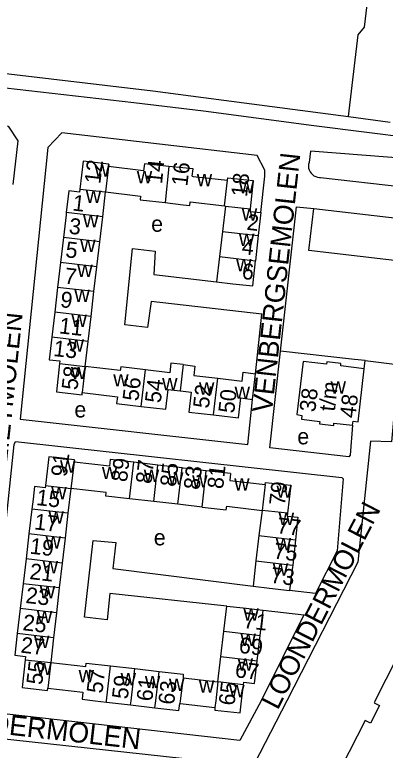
# Model space of a CAD drawing. Extents: x 159902 to 161769, y 383692 to 384875.
# Drawn here: x 161457.8 to 161550.6, y 384487.6 to 384671.8 of the extents above; entities that cross this region are included whole.
import ezdxf

# ---------------------------------------------------------------- set-up
doc = ezdxf.new("R2010")
doc.units = 0
for name, color, linetype in [('BLT_Basislijn', 7, 'Continuous'), ('BLT_Bebouwing', 7, 'Continuous'), ('BLT_Centroide', 7, 'Continuous'), ('BLT_Huisnummer', 7, 'Continuous'), ('BLT_Huisnummer_ tussenligend', 7, 'Continuous'), ('BLT_Huisnummer_reeks', 7, 'Continuous'), ('BLT_Onderverdeling_panden', 7, 'Continuous'), ('BLT_Straatnaam', 7, 'Continuous')]:
    doc.layers.add(name, color=color, linetype=linetype)

msp = doc.modelspace()

# ---------------------------------------------------------------- linework, layer by layer
at = {"layer": 'BLT_Basislijn'}
for p, q in [((161505.12, 384651.1), (161541.46, 384646.31)), ((161505.07, 384647.77), (161532.75, 384644.08)), ((161541.46, 384646.31), (161551.89, 384644.93)), ((161531.91, 384637.69), (161531.53, 384634.83)), ((161534.41, 384631.06), (161605.46, 384622.86)), ((161545.36, 384583.16), (161545.56, 384585.18))]:
    msp.add_line(p, q, dxfattribs=at)
for points in [[(161541.46, 384646.31), (161543.88, 384666.77), (161545.4, 384668.68), (161547.18, 384683.52), (161547.86, 384685.23), (161549.17, 384686.54), (161550.74, 384687.5), (161552.57, 384687.8), (161556.63, 384687.87)], [(161378.4, 384666.24), (161492.41, 384652.74), (161505.12, 384651.1)], [(161378.43, 384662.29), (161382.33, 384661.83), (161487.69, 384649.84), (161505.07, 384647.77)], [(161452.44, 384587.08), (161450.74, 384571.61), (161392.09, 384578.21), (161395.72, 384609.58), (161426.94, 384605.95), (161426.83, 384599.24), (161432.35, 384598.63), (161432.51, 384598.86), (161434.09, 384614.51), (161434.13, 384618.07), (161428.99, 384618.54), (161428.18, 384612.28), (161427.85, 384612.18), (161407.35, 384614.43), (161398.67, 384615.43), (161396.46, 384615.56), (161400.39, 384648.31), (161401.82, 384649.52), (161404.82, 384649.4), (161456.15, 384643.87), (161458.56, 384640.2), (161457.36, 384629.32)], [(161532.75, 384644.08), (161569.91, 384639.42), (161586.14, 384637.39), (161597.71, 384634.13), (161606.85, 384629.46), (161613.19, 384625.16), (161627.22, 384614.22), (161640.03, 384605.02), (161643.27, 384603.66)], [(161519.45, 384622.27), (161520.48, 384631.43), (161520.47, 384632.89), (161518.58, 384636.59), (161469.62, 384642.2), (161466.09, 384638.6), (161459.21, 384570.54), (161516.19, 384564.17), (161517.39, 384575.49)], [(161576, 384633.44), (161552.3, 384636.04), (161531.91, 384637.69)], [(161531.53, 384634.83), (161531.42, 384634.36), (161531.39, 384633.88), (161531.44, 384633.41), (161531.57, 384632.94), (161531.78, 384632.51), (161532.05, 384632.11), (161532.38, 384631.77), (161532.77, 384631.49), (161533.2, 384631.27), (161533.66, 384631.13), (161534.14, 384631.06), (161534.41, 384631.06)], [(161524.42, 384587.59), (161528.39, 384623.71), (161532.71, 384623.29)], [(161518.14, 384581.92), (161519.73, 384596.82), (161491.96, 384599.97), (161491.1, 384593.48), (161485.37, 384594.18), (161487.31, 384613.25), (161493.01, 384612.59), (161492.64, 384606.76), (161508.37, 384604.89)], [(161542.43, 384569.01), (161541.83, 384561.47), (161541.51, 384561.09), (161521.75, 384563.33), (161524.42, 384587.59)], [(161545.56, 384585.18), (161542.9, 384585.49), (161524.42, 384587.59)], [(161545.56, 384585.18), (161553.65, 384584.24), (161553.74, 384582.45), (161552.17, 384564.81), (161546.9, 384565.02), (161543.76, 384534.71), (161525.94, 384500)], [(161450.91, 384500), (161457.7, 384564.22), (161458.02, 384564.94), (161539.79, 384555.89), (161540.05, 384555.59), (161538.61, 384537.56), (161533.16, 384526.88), (161526.61, 384527.62)], [(161510.92, 384523.73), (161481.65, 384526.9), (161481.01, 384520.26), (161475.29, 384520.93), (161477.45, 384540.17), (161483.18, 384539.62), (161482.43, 384533.12), (161517.51, 384528.68)], [(161520.01, 384522.68), (161530.2, 384521.52), (161519.51, 384500)], [(161519.51, 384500), (161514.24, 384490.03), (161450.62, 384497.21)], [(161525.94, 384500), (161517.81, 384484.14), (161517.49, 384483.72), (161516.15, 384483.76)], [(161509.61, 384484.47), (161452.16, 384490.71), (161444.37, 384424.47), (161517, 384416.3)]]:
    msp.add_lwpolyline(points, dxfattribs=at)
at = {"layer": 'BLT_Bebouwing'}
for p, q in [((161490.09, 384632.74), (161481.3, 384633.8)), ((161502.52, 384633.23), (161496.41, 384633.84)), ((161502.3, 384631.36), (161502.52, 384633.23)), ((161502.3, 384631.36), (161502.5, 384631.34)), ((161502.5, 384631.34), (161511.09, 384630.41)), ((161479.86, 384621.19), (161480.53, 384627.43)), ((161480.53, 384627.43), (161489.33, 384626.41)), ((161501.75, 384624.93), (161510.34, 384623.93)), ((161510.34, 384623.93), (161510.59, 384623.9)), ((161510.59, 384623.9), (161509.85, 384617.56)), ((161519.45, 384622.27), (161518.83, 384616.51)), ((161479.13, 384614.95), (161479.86, 384621.19)), ((161509.85, 384617.56), (161509.11, 384611.23)), ((161470.01, 384616.02), (161469.29, 384609.78)), ((161478.4, 384608.71), (161479.13, 384614.95)), ((161518.83, 384616.51), (161518.14, 384610.17)), ((161509.11, 384611.23), (161508.37, 384604.89)), ((161469.29, 384609.78), (161468.56, 384603.54)), ((161477.67, 384602.47), (161478.4, 384608.71)), ((161468.56, 384603.54), (161467.84, 384597.29)), ((161476.94, 384596.23), (161477.67, 384602.47)), ((161467.84, 384597.29), (161467.12, 384591.05)), ((161476.21, 384589.99), (161476.94, 384596.23)), ((161475.48, 384583.75), (161476.21, 384589.99)), ((161484.26, 384582.72), (161475.48, 384583.75)), ((161517.39, 384575.49), (161518.14, 384581.92)), ((161474.74, 384577.2), (161483.52, 384576.13)), ((161481.52, 384558.73), (161472.69, 384559.76)), ((161493.69, 384559.02), (161487.64, 384559.73)), ((161499.75, 384558.32), (161493.69, 384559.02)), ((161511.89, 384556.88), (161505.8, 384557.6)), ((161511.89, 384556.88), (161511.71, 384555.14)), ((161511.71, 384555.14), (161520.51, 384554.13)), ((161471.85, 384553.2), (161471.14, 384546.97)), ((161480.76, 384552.18), (161471.85, 384553.2)), ((161492.65, 384549.9), (161486.59, 384550.6)), ((161498.7, 384549.21), (161492.65, 384549.9)), ((161510.98, 384548.7), (161519.77, 384547.69)), ((161462.12, 384548.01), (161461.38, 384541.77)), ((161471.14, 384546.97), (161470.42, 384540.73)), ((161519.77, 384547.69), (161518.97, 384541.36)), ((161461.38, 384541.77), (161460.65, 384535.54)), ((161518.97, 384541.36), (161518.24, 384535.02)), ((161470.42, 384540.73), (161469.7, 384534.49)), ((161528.15, 384540.3), (161527.46, 384533.96)), ((161460.65, 384535.54), (161459.92, 384529.3)), ((161469.7, 384534.49), (161468.98, 384528.26)), ((161518.24, 384535.02), (161517.51, 384528.68)), ((161459.92, 384529.3), (161459.19, 384523.07)), ((161468.98, 384528.26), (161468.27, 384522.02)), ((161459.19, 384523.07), (161458.46, 384516.83)), ((161510.19, 384517.41), (161510.92, 384523.73)), ((161519.28, 384516.36), (161520.01, 384522.68)), ((161468.27, 384522.02), (161467.55, 384515.79)), ((161509.46, 384511.08), (161510.19, 384517.41)), ((161467.55, 384515.79), (161466.84, 384509.55)), ((161518.54, 384510.04), (161519.28, 384516.36)), ((161508.72, 384504.76), (161509.46, 384511.08)), ((161466.84, 384509.55), (161475.65, 384508.54)), ((161481.83, 384508.75), (161487.9, 384508.05)), ((161487.9, 384508.05), (161493.98, 384507.36)), ((161500, 384505.77), (161508.72, 384504.76)), ((161466.11, 384503.15), (161474.91, 384502.11)), ((161514.66, 384500), (161515.12, 384504.02)), ((161477.99, 384500), (161480.77, 384499.68)), ((161480.77, 384499.68), (161486.85, 384498.97)), ((161486.85, 384498.97), (161492.92, 384498.26))]:
    msp.add_line(p, q, dxfattribs=at)
for points in [[(161481.3, 384633.8), (161481.38, 384634.37), (161474.96, 384635.12), (161474.15, 384628.17)], [(161496.41, 384633.84), (161490.3, 384634.46), (161490.09, 384632.74)], [(161511.09, 384630.41), (161511.16, 384631.01), (161517.57, 384630.32), (161516.8, 384623.18)], [(161474.15, 384628.17), (161474.06, 384627.39), (161471.37, 384627.68), (161470.73, 384622.26)], [(161489.33, 384626.41), (161489.26, 384625.49), (161495.5, 384624.76)], [(161495.5, 384624.76), (161500, 384624.23), (161501.65, 384624.04), (161501.75, 384624.93)], [(161470.73, 384622.26), (161470.67, 384621.7), (161470.01, 384616.02)], [(161516.8, 384623.18), (161516.73, 384622.57), (161519.45, 384622.27)], [(161570.14, 384540.13), (161570.44, 384542.8), (161568.95, 384542.97), (161576.46, 384607.55), (161531.49, 384612.79), (161532.71, 384623.29)], [(161532.71, 384623.29), (161578.12, 384617.99), (161577.56, 384613.32), (161580.89, 384612.9), (161580.95, 384613.39), (161584.31, 384613.02), (161584.23, 384612.5), (161587.56, 384612.11), (161587.38, 384610.33), (161594.17, 384609.51), (161593.79, 384605.96), (161595.3, 384605.81), (161587.75, 384540.83), (161586.26, 384541), (161585.63, 384535.56)], [(161508.37, 384604.89), (161512.49, 384604.44), (161517.46, 384603.91), (161518.14, 384610.17)], [(161467.12, 384591.05), (161466.46, 384585.41), (161469.12, 384585.12), (161469.05, 384584.46)], [(161469.05, 384584.46), (161468.26, 384577.36), (161474.69, 384576.61), (161474.74, 384577.2)], [(161490.56, 384582.89), (161484.36, 384583.61), (161484.26, 384582.72)], [(161500, 384584.18), (161496.92, 384584.55), (161496.64, 384582.17), (161490.56, 384582.89)], [(161500, 384584.18), (161502.93, 384583.84), (161502.66, 384581.47), (161508.72, 384580.76)], [(161545.36, 384583.16), (161539.47, 384583.85), (161539.54, 384584.45), (161535.98, 384584.86), (161535.91, 384584.27), (161530.05, 384584.95), (161528.49, 384571.7), (161529.72, 384571.48), (161529.64, 384570.49), (161534.24, 384569.92), (161534.18, 384569.34), (161537.75, 384568.94), (161537.78, 384569.5), (161542.43, 384569.01)], [(161508.72, 384580.76), (161514.81, 384580.04), (161515.05, 384582.28), (161518.14, 384581.92)], [(161542.43, 384569.01), (161542.57, 384570.01), (161543.83, 384569.86), (161545.36, 384583.16)], [(161489.48, 384573.72), (161495.65, 384572.99), (161496.23, 384577.96), (161499.23, 384577.61)], [(161483.52, 384576.13), (161483.32, 384574.44), (161489.48, 384573.72)], [(161499.23, 384577.61), (161500, 384577.52), (161502.04, 384577.28), (161501.46, 384572.32), (161507.64, 384571.6)], [(161507.64, 384571.6), (161513.83, 384570.87), (161514.43, 384575.83), (161517.39, 384575.49)], [(161472.69, 384559.76), (161472.76, 384560.33), (161466.36, 384561.08), (161465.54, 384553.93)], [(161487.64, 384559.73), (161481.72, 384560.43), (161481.52, 384558.73)], [(161505.8, 384557.6), (161500, 384558.29), (161499.75, 384558.32)], [(161465.54, 384553.93), (161465.47, 384553.33), (161462.78, 384553.66), (161462.41, 384550.52), (161462.12, 384548.01)], [(161520.51, 384554.13), (161520.59, 384554.7), (161526.98, 384553.97), (161526.18, 384546.96)], [(161486.59, 384550.6), (161480.66, 384551.28), (161480.76, 384552.18)], [(161504.75, 384548.51), (161500, 384549.06), (161498.7, 384549.21)], [(161504.75, 384548.51), (161510.8, 384547.82), (161510.98, 384548.7)], [(161526.18, 384546.96), (161526.1, 384546.24), (161528.77, 384545.98), (161528.15, 384540.3)], [(161548.08, 384500), (161567.62, 384538.45), (161568.98, 384537.77), (161570.14, 384540.13)], [(161527.46, 384533.96), (161527.41, 384533.49), (161526.61, 384527.62)], [(161517.51, 384528.68), (161521.65, 384528.2), (161526.61, 384527.62)], [(161510.92, 384523.73), (161515.04, 384523.26), (161520.01, 384522.68)], [(161458.46, 384516.83), (161457.82, 384511.39), (161460.52, 384511.07), (161460.43, 384510.27)], [(161460.43, 384510.27), (161459.65, 384503.29), (161466.06, 384502.54), (161466.11, 384503.15)], [(161515.12, 384504.02), (161515.2, 384504.68), (161517.89, 384504.36), (161518.54, 384510.04)], [(161475.65, 384508.54), (161475.75, 384509.45), (161481.83, 384508.75)], [(161493.98, 384507.36), (161499.99, 384506.66), (161500, 384505.77)], [(161474.91, 384502.11), (161474.7, 384500.38), (161477.99, 384500)], [(161492.92, 384498.26), (161498.96, 384497.55), (161499.16, 384499.3)], [(161499.16, 384499.3), (161500, 384499.2), (161507.97, 384498.27)], [(161507.97, 384498.27), (161507.91, 384497.68), (161514.31, 384496.94), (161514.66, 384500)], [(161548.08, 384500), (161547.84, 384499.52), (161549.17, 384498.83), (161546.92, 384494.36), (161545.57, 384495.04), (161525.75, 384456.15), (161542.65, 384447.57)]]:
    msp.add_lwpolyline(points, dxfattribs=at)
at = {"layer": 'BLT_Onderverdeling_panden'}
for p, q in [((161481.3, 384633.8), (161480.53, 384627.43)), ((161496.41, 384633.84), (161495.5, 384624.76)), ((161510.34, 384623.93), (161511.09, 384630.41)), ((161474.15, 384628.17), (161480.53, 384627.43)), ((161479.86, 384621.19), (161470.73, 384622.26)), ((161510.59, 384623.9), (161516.8, 384623.18)), ((161509.85, 384617.56), (161518.83, 384616.51)), ((161479.13, 384614.95), (161470.01, 384616.02)), ((161509.11, 384611.23), (161518.14, 384610.17)), ((161478.4, 384608.71), (161469.29, 384609.78)), ((161477.67, 384602.47), (161468.56, 384603.54)), ((161476.94, 384596.23), (161467.84, 384597.29)), ((161476.21, 384589.99), (161467.12, 384591.05)), ((161469.05, 384584.46), (161475.48, 384583.75)), ((161475.48, 384583.75), (161474.74, 384577.2)), ((161500, 384584.18), (161499.23, 384577.61)), ((161489.48, 384573.72), (161490.56, 384582.89)), ((161507.64, 384571.6), (161508.72, 384580.76)), ((161472.69, 384559.76), (161471.85, 384553.2)), ((161486.59, 384550.6), (161487.64, 384559.73)), ((161492.65, 384549.9), (161493.69, 384559.02)), ((161498.7, 384549.21), (161499.75, 384558.32)), ((161504.75, 384548.51), (161505.8, 384557.6)), ((161465.54, 384553.93), (161471.85, 384553.2)), ((161520.51, 384554.13), (161519.77, 384547.69)), ((161471.14, 384546.97), (161462.12, 384548.01)), ((161526.18, 384546.96), (161519.77, 384547.69)), ((161470.42, 384540.73), (161461.38, 384541.77)), ((161518.97, 384541.36), (161528.15, 384540.3)), ((161469.7, 384534.49), (161460.65, 384535.54)), ((161518.24, 384535.02), (161527.46, 384533.96)), ((161468.98, 384528.26), (161459.92, 384529.3)), ((161468.27, 384522.02), (161459.19, 384523.07)), ((161510.19, 384517.41), (161519.28, 384516.36)), ((161467.55, 384515.79), (161458.46, 384516.83)), ((161460.43, 384510.27), (161466.84, 384509.55)), ((161509.46, 384511.08), (161518.54, 384510.04)), ((161466.84, 384509.55), (161466.11, 384503.15)), ((161480.81, 384500), (161481.83, 384508.75)), ((161486.97, 384500), (161487.9, 384508.05)), ((161493.12, 384500), (161493.98, 384507.36)), ((161500, 384505.77), (161499.24, 384500)), ((161508.72, 384504.76), (161508.17, 384500)), ((161515.12, 384504.02), (161508.72, 384504.76)), ((161480.77, 384499.68), (161480.81, 384500)), ((161486.85, 384498.97), (161486.97, 384500)), ((161492.92, 384498.26), (161493.12, 384500)), ((161499.24, 384500), (161499.16, 384499.3)), ((161508.17, 384500), (161507.97, 384498.27))]:
    msp.add_line(p, q, dxfattribs=at)

# ---------------------------------------------------------------- texts
at = {"layer": 'BLT_Centroide'}
for s, p in [('w', (161477.77, 384631.27)), ('w', (161488.39, 384629.59)), ('w', (161503.41, 384628.88)), ('w', (161513.95, 384627.11)), ('w', (161475.62, 384624.69)), ('w', (161514.69, 384620.22)), ('w', (161474.94, 384618.59)), ('e', (161492, 384617.46)), ('w', (161513.98, 384613.88)), ('w', (161474.21, 384612.38)), ('w', (161473.48, 384606.12)), ('w', (161513.27, 384607.56)), ('w', (161472.76, 384599.88)), ('w', (161472.03, 384593.62)), ('w', (161471.3, 384587.41)), ('w', (161471.88, 384580.55)), ('w', (161482.49, 384578.72)), ('w', (161494.73, 384577.75)), ('w', (161503.97, 384576.67)), ('w', (161536.92, 384576.89)), ('w', (161512.89, 384575.62)), ('e', (161472.76, 384570.95)), ('e', (161528.6, 384564.22)), ('w', (161469.16, 384557.12)), ('w', (161479.66, 384555.5)), ('w', (161490.14, 384554.81)), ('w', (161496.2, 384554.11)), ('w', (161502.25, 384553.42)), ('w', (161512.78, 384552.66)), ('w', (161523.38, 384550.83)), ('w', (161466.97, 384550.44)), ('w', (161466.27, 384544.38)), ('w', (161523.93, 384544)), ('w', (161465.54, 384538.12)), ('e', (161492.65, 384538.91)), ('w', (161523.2, 384537.66)), ('w', (161464.81, 384531.91)), ('w', (161522.46, 384531.31)), ('w', (161464.09, 384525.66)), ('w', (161515.09, 384520.06)), ('w', (161463.37, 384519.44)), ('w', (161462.64, 384513.19)), ('w', (161514.37, 384513.72)), ('w', (161513.65, 384507.56)), ('w', (161463.25, 384506.42)), ('w', (161473.81, 384504.62)), ('w', (161484.34, 384503.86)), ('w', (161490.41, 384503.16)), ('w', (161496.45, 384502.45)), ('w', (161503.95, 384502.03)), ('w', (161511.52, 384500.84))]:
    msp.add_text(s, height=4, dxfattribs=at).set_placement(p)
at = {"layer": 'BLT_Huisnummer'}
for s, rotation, p in [('12', 83.1398, (161479.24, 384629.33)), ('14', 84.2601, (161494.7, 384629.33)), ('16', 83.3255, (161501.04, 384628.77)), ('18', 83.8326, (161515.98, 384626.07)), ('1', 353.3233, (161472.16, 384622.81)), ('2', 353.3279, (161515.77, 384617.99)), ('5', 353.3255, (161470.38, 384611.11)), ('6', 353.8344, (161514.58, 384605.67)), ('9', 353.3208, (161469.08, 384598.6)), ('13', 353.6373, (161467.36, 384586.36)), ('58', 83.3181, (161473.5, 384577.68)), ('54', 83.3245, (161494.37, 384574.43)), ('50', 83.3795, (161512.76, 384571.87)), ('91', 83.3793, (161470.85, 384555.97)), ('89', 83.4381, (161485.92, 384554.65)), ('85', 83.4343, (161498.15, 384553.47)), ('81', 83.4596, (161509.98, 384552.91)), ('79', 83.5402, (161525.49, 384548.76)), ('15', 353.439, (161463.08, 384549.04)), ('77', 353.4346, (161523.35, 384541.97)), ('19', 353.438, (161461.47, 384536.86)), ('73', 353.3498, (161521.77, 384529.53)), ('23', 353.4411, (161460.4, 384524.52)), ('71', 353.4444, (161514.96, 384518.24)), ('27', 353.5881, (161459.18, 384512.07)), ('55', 83.4378, (161464.68, 384503.88)), ('67', 353.4228, (161512.85, 384505.91)), ('57', 83.3462, (161479.77, 384501.72)), ('63', 83.4392, (161497.71, 384498.88)), ('65', 83.4478, (161512.84, 384498.67))]:
    msp.add_text(s, height=4, rotation=rotation, dxfattribs=at).set_placement(p)
at = {"layer": 'BLT_Huisnummer_ tussenligend'}
for s, rotation, p in [('3', 353.3233, (161471.23, 384617.01)), ('4', 353.3279, (161514.54, 384611.89)), ('7', 353.3255, (161470.12, 384604.53)), ('11', 353.3208, (161468.78, 384592.05)), ('56', 83.3245, (161488.77, 384574.92)), ('52', 83.3795, (161506.43, 384573.1)), ('87', 83.4343, (161492.06, 384554.19)), ('83', 83.4596, (161504.08, 384552.71)), ('17', 353.439, (161462.58, 384542.95)), ('75', 353.3498, (161522.51, 384535.63)), ('21', 353.438, (161461.39, 384530.5)), ('25', 353.4411, (161459.67, 384517.69)), ('69', 353.4228, (161513.83, 384512.01)), ('59', 83.3462, (161486.11, 384500.26)), ('61', 83.3462, (161492.25, 384499.74))]:
    msp.add_text(s, height=4, rotation=rotation, dxfattribs=at).set_placement(p)
at = {"layer": 'BLT_Huisnummer_reeks'}
for s, rotation, p in [('38', 83.2877, (161533.09, 384572.18)), ('t/m', 83.3997, (161537.99, 384572.35)), ('48', 83.3997, (161543.17, 384570.65))]:
    msp.add_text(s, height=4, rotation=rotation, dxfattribs=at).set_placement(p)
at = {"layer": 'BLT_Straatnaam'}
for s, height, rotation, p in [('VENBERGSEMOLEN', 5, 83.7189, (161522.23, 384571.97)), ('SANTVLIETMOLEN', 5, 83.9695, (161453.5, 384537.2)), ('LOONDERMOLEN', 4.9999, 62.8322, (161523.68, 384497.49)), ('LOONDERMOLEN', 5, 353.5907, (161432.61, 384494.15))]:
    msp.add_text(s, height=height, rotation=rotation, dxfattribs=at).set_placement(p)

doc.saveas('drawing.dxf')
